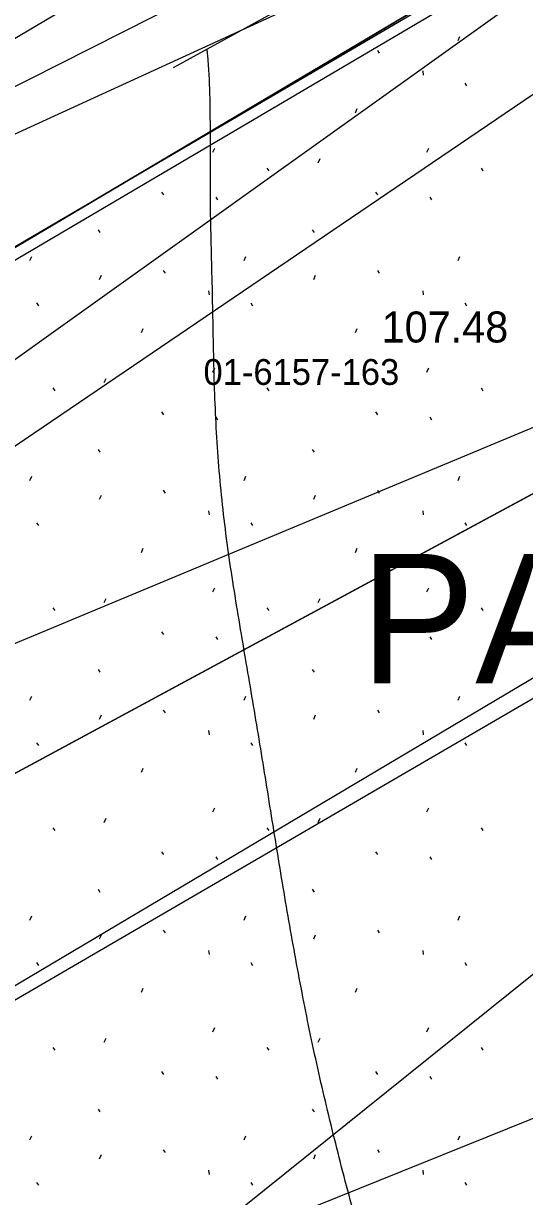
# Model space of a CAD drawing. Extents: x 412225 to 413380, y 4456471 to 4457189.
# Drawn here: x 413014.24 to 413033.66, y 4456785.68 to 4456831.09 of the extents above; entities that cross this region are included whole.
import ezdxf

# ---------------------------------------------------------------- set-up
doc = ezdxf.new("R2010")
doc.units = 0
for name, color, linetype in [('0_HALİHAZIR', 7, 'Continuous'), ('0_KADASTRO', 7, 'Continuous'), ('Level 28', 7, 'Continuous'), ('Level 41', 7, 'Continuous'), ('Level 54', 7, 'Continuous')]:
    doc.layers.add(name, color=color, linetype=linetype)

msp = doc.modelspace()

# ---------------------------------------------------------------- linework, layer by layer
at = {"layer": '0_HALİHAZIR'}
for points in [[(413308.439, 4456995.203), (413040.966, 4456837.39), (412966.32, 4456784.092)], [(413308.103, 4456965.941), (413265.175, 4456940.384), (413047.239, 4456812.664), (412821.475, 4456681.363)], [(413020.058, 4456829.381), (413057.923, 4456850.172), (413060.621, 4456851.591), (413063.592, 4456853.026), (413064.835, 4456853.303), (413065.344, 4456852.894), (413066.212, 4456851.911), (413080.635, 4456822.471), (413094.339, 4456789.635), (413106.365, 4456763.307), (413116.3, 4456741.096), (413115.939, 4456739.52), (413114.755, 4456738.065), (413073.127, 4456715.414), (413072.466, 4456715.342), (413071.85, 4456715.325), (413071.322, 4456715.935), (413057.039, 4456746.517), (413050.788, 4456760.243)]]:
    msp.add_lwpolyline(points, dxfattribs=at)
for points in [[(413060.346, 4456708.22), (413060.301, 4456708.281), (413058.501, 4456710.672), (413056.576, 4456712.973), (413054.647, 4456715.271), (413052.718, 4456717.568), (413050.787, 4456719.864), (413048.855, 4456722.159), (413046.979, 4456724.498), (413045.159, 4456726.881), (413043.41, 4456729.318), (413041.677, 4456731.766), (413039.953, 4456734.222), (413038.235, 4456736.681), (413036.515, 4456739.139), (413034.789, 4456741.593), (413033.049, 4456744.037), (413031.278, 4456746.458), (413029.471, 4456748.852), (413027.632, 4456751.222), (413025.78, 4456753.582), (413023.933, 4456755.947), (413022.113, 4456758.331), (413020.446, 4456760.815), (413018.97, 4456763.386), (413017.594, 4456766.04), (413016.199, 4456768.694), (413014.728, 4456771.308), (413013.246, 4456773.916), (413011.766, 4456776.526), (413010.304, 4456779.145), (413008.864, 4456781.777), (413007.445, 4456784.421), (413006.042, 4456787.072), (413004.653, 4456789.731), (413003.281, 4456792.399), (413001.932, 4456795.079), (413000.609, 4456797.771), (412999.318, 4456800.479), (412998.238, 4456803.263), (412997.855, 4456806.037), (412998.161, 4456808.93), (412999.038, 4456811.796), (413000, 4456814.638), (413000.967, 4456817.477), (413001.862, 4456820.339), (413002.528, 4456823.251), (413002.905, 4456826.196), (413003.107, 4456829.186), (413003.333, 4456832.174), (413003.673, 4456835.123)], [(413066.851, 4456711.957), (413066.511, 4456712.338), (413064.599, 4456714.625), (413062.889, 4456717.089), (413061.227, 4456719.586), (413059.59, 4456722.1), (413057.973, 4456724.627), (413056.368, 4456727.162), (413054.767, 4456729.699), (413053.162, 4456732.234), (413051.547, 4456734.761), (413049.913, 4456737.277), (413048.253, 4456739.776), (413046.569, 4456742.259), (413044.867, 4456744.729), (413043.158, 4456747.195), (413041.449, 4456749.66), (413039.741, 4456752.127), (413038.038, 4456754.596), (413036.344, 4456757.072), (413034.782, 4456759.626), (413033.497, 4456762.303), (413032.502, 4456765.12), (413031.692, 4456768.009), (413030.915, 4456770.906), (413030.137, 4456773.804), (413029.351, 4456776.699), (413028.554, 4456779.591), (413027.75, 4456782.481), (413026.954, 4456785.374), (413026.203, 4456788.278), (413025.524, 4456791.199), (413024.929, 4456794.138), (413024.401, 4456797.091), (413023.913, 4456800.051), (413023.435, 4456803.013), (413022.939, 4456805.971), (413022.443, 4456808.93), (413022.019, 4456811.897), (413021.748, 4456814.879), (413021.622, 4456817.874), (413021.561, 4456820.874), (413021.493, 4456823.873), (413021.485, 4456826.871), (413021.383, 4456829.855), (413021.359, 4456830.096)], [(413053.765, 4456704.629), (413052.31, 4456706.637), (413050.132, 4456708.695), (413047.877, 4456710.674), (413045.624, 4456712.654), (413043.411, 4456714.678), (413041.28, 4456716.786), (413039.255, 4456718.994), (413037.339, 4456721.3), (413035.515, 4456723.68), (413033.758, 4456726.111), (413032.049, 4456728.576), (413030.368, 4456731.061), (413028.694, 4456733.551), (413027.018, 4456736.039), (413025.261, 4456738.464), (413023.437, 4456740.842), (413021.536, 4456743.163), (413019.636, 4456745.485), (413017.737, 4456747.808), (413015.843, 4456750.134), (413013.957, 4456752.467), (413012.085, 4456754.812), (413010.294, 4456757.215), (413008.638, 4456759.707), (413007.13, 4456762.297), (413005.698, 4456764.933), (413004.283, 4456767.578), (413002.862, 4456770.221), (413001.445, 4456772.865), (413000.033, 4456775.512), (412998.654, 4456778.176), (412997.316, 4456780.86), (412996.027, 4456783.569), (412994.761, 4456786.289), (412993.504, 4456789.013), (412992.244, 4456791.735), (412990.973, 4456794.453), (412989.717, 4456797.177), (412988.513, 4456799.923), (412987.418, 4456802.714), (412986.596, 4456805.581), (412986.333, 4456808.447), (412986.529, 4456810.425)], [(413051.349, 4456693.95), (413048.333, 4456696.344), (413030.862, 4456709.946), (413028.729, 4456712.242), (413018.523, 4456726.182), (413011.437, 4456736.744), (413011.032, 4456737.364), (413003.303, 4456749.579), (412993.015, 4456768.277), (412989.877, 4456774.699), (412989.219, 4456776.109), (412985.414, 4456784.302), (412984.8, 4456785.358), (412980.195, 4456790.588), (412970.682, 4456799.037), (412970.678, 4456799.043)]]:
    msp.add_spline(points, degree=3, dxfattribs=at)
at = {"layer": '0_KADASTRO'}
for points in [[(412988.517, 4456807.371), (413039.412, 4456837.541), (413039.961, 4456836.604), (413040.994, 4456834.845), (413043.581, 4456836.363), (413042.548, 4456838.124), (413041.992, 4456839.072), (413062.8, 4456851.406), (413065.741, 4456850.378), (413071.457, 4456840.426), (413074.509, 4456834.757), (412989.577, 4456788.932)], [(412991.824, 4456828.374), (412993.882, 4456829.379), (413002.16, 4456833.424), (413012.237, 4456838.349), (413019.479, 4456841.887), (413021.206, 4456842.732), (413029.315, 4456846.694), (413031.225, 4456842.855), (413032.031, 4456841.233), (412992.963, 4456818.12), (412991.884, 4456827.741)], [(412989.577, 4456788.932), (413081.926, 4456838.759), (413101.802, 4456789.154), (413094.361, 4456785.1), (413093.757, 4456784.771), (413072.6, 4456773.74), (413072.46, 4456773.67), (413051.63, 4456762.814), (413042.762, 4456758.202), (412995.486, 4456733.566)], [(412951.511, 4456794.234), (412953.817, 4456795.602), (412954.075, 4456794.984), (412971.441, 4456805.28), (412982.148, 4456811.63), (412983.585, 4456812.482), (412983.536, 4456812.91), (413038.969, 4456838.295), (413039.412, 4456837.541), (412988.517, 4456807.371), (412984.022, 4456804.579), (412958.009, 4456789.166), (412956.761, 4456788.427), (412954.507, 4456787.092)]]:
    msp.add_lwpolyline(points, close=True, dxfattribs=at)
at = {"layer": 'Level 28'}
msp.add_line((412987.039, 4456806.712), (413035.606, 4456835.154), dxfattribs=at)
msp.add_lwpolyline([(413023.936, 4456857.497), (413028.883, 4456847.552), (413029.315, 4456846.694), (413031.225, 4456842.855), (413032.031, 4456841.233), (412992.963, 4456818.12), (412991.884, 4456827.741), (412990.441, 4456840.933)], dxfattribs=at)
at = {"layer": 'Level 41'}
for p, q in [((413031.082, 4456830.423), (413031.153, 4456830.582)), ((413027.953, 4456830.039), (413028.024, 4456829.932)), ((413029.711, 4456829.248), (413029.729, 4456829.088)), ((413031.341, 4456828.778), (413031.411, 4456828.671)), ((413027.104, 4456827.634), (413027.176, 4456827.794)), ((413021.583, 4456826.104), (413021.653, 4456826.264)), ((413029.876, 4456826.104), (413029.946, 4456826.264)), ((413023.678, 4456825.488), (413023.749, 4456825.382)), ((413025.666, 4456825.696), (413025.737, 4456825.856)), ((413031.971, 4456825.488), (413032.042, 4456825.382)), ((413019.593, 4456824.559), (413019.664, 4456824.452)), ((413021.692, 4456824.367), (413021.763, 4456824.26)), ((413027.886, 4456824.559), (413027.957, 4456824.452)), ((413029.985, 4456824.367), (413030.056, 4456824.26)), ((413017.137, 4456823.106), (413017.208, 4456822.999)), ((413025.43, 4456823.106), (413025.501, 4456822.999)), ((413014.496, 4456821.913), (413014.567, 4456822.072)), ((413022.789, 4456821.913), (413022.86, 4456822.072)), ((413031.082, 4456821.913), (413031.153, 4456822.072)), ((413019.66, 4456821.529), (413019.731, 4456821.422)), ((413027.953, 4456821.529), (413028.024, 4456821.422)), ((413017.195, 4456821.184), (413017.267, 4456821.344)), ((413025.488, 4456821.184), (413025.56, 4456821.344)), ((413021.418, 4456820.738), (413021.436, 4456820.578)), ((413029.711, 4456820.738), (413029.729, 4456820.578)), ((413014.755, 4456820.268), (413014.825, 4456820.161)), ((413023.048, 4456820.268), (413023.118, 4456820.161)), ((413031.341, 4456820.268), (413031.411, 4456820.161)), ((413018.811, 4456819.124), (413018.883, 4456819.284)), ((413027.104, 4456819.124), (413027.176, 4456819.284)), ((413017.373, 4456817.186), (413017.444, 4456817.346)), ((413021.583, 4456817.594), (413021.653, 4456817.754)), ((413025.666, 4456817.186), (413025.737, 4456817.346)), ((413029.876, 4456817.594), (413029.946, 4456817.754)), ((413015.385, 4456816.978), (413015.456, 4456816.872)), ((413023.678, 4456816.978), (413023.749, 4456816.872)), ((413031.971, 4456816.978), (413032.042, 4456816.872)), ((413019.593, 4456816.049), (413019.664, 4456815.942)), ((413027.886, 4456816.049), (413027.957, 4456815.942)), ((413021.692, 4456815.857), (413021.763, 4456815.75)), ((413029.985, 4456815.857), (413030.056, 4456815.75)), ((413017.137, 4456814.596), (413017.208, 4456814.489)), ((413025.43, 4456814.596), (413025.501, 4456814.489)), ((413014.496, 4456813.403), (413014.567, 4456813.562)), ((413022.789, 4456813.403), (413022.86, 4456813.562)), ((413031.082, 4456813.403), (413031.153, 4456813.562)), ((413017.195, 4456812.674), (413017.267, 4456812.834)), ((413019.66, 4456813.019), (413019.731, 4456812.912)), ((413025.488, 4456812.674), (413025.56, 4456812.834)), ((413027.953, 4456813.019), (413028.024, 4456812.912)), ((413021.418, 4456812.228), (413021.436, 4456812.068)), ((413029.711, 4456812.228), (413029.729, 4456812.068)), ((413014.755, 4456811.758), (413014.825, 4456811.651)), ((413023.048, 4456811.758), (413023.118, 4456811.651)), ((413031.341, 4456811.758), (413031.411, 4456811.651)), ((413018.811, 4456810.614), (413018.883, 4456810.774)), ((413027.104, 4456810.614), (413027.176, 4456810.774)), ((413021.583, 4456809.084), (413021.653, 4456809.244)), ((413029.876, 4456809.084), (413029.946, 4456809.244)), ((413017.373, 4456808.676), (413017.444, 4456808.836)), ((413025.666, 4456808.676), (413025.737, 4456808.836)), ((413015.385, 4456808.468), (413015.456, 4456808.362)), ((413023.678, 4456808.468), (413023.749, 4456808.362)), ((413031.971, 4456808.468), (413032.042, 4456808.362)), ((413019.593, 4456807.539), (413019.664, 4456807.432)), ((413021.692, 4456807.347), (413021.763, 4456807.24)), ((413027.886, 4456807.539), (413027.957, 4456807.432)), ((413029.985, 4456807.347), (413030.056, 4456807.24)), ((413017.137, 4456806.086), (413017.208, 4456805.979)), ((413025.43, 4456806.086), (413025.501, 4456805.979)), ((413014.496, 4456804.893), (413014.567, 4456805.052)), ((413022.789, 4456804.893), (413022.86, 4456805.052)), ((413031.082, 4456804.893), (413031.153, 4456805.052)), ((413017.195, 4456804.164), (413017.267, 4456804.324)), ((413019.66, 4456804.509), (413019.731, 4456804.402)), ((413025.488, 4456804.164), (413025.56, 4456804.324)), ((413027.953, 4456804.509), (413028.024, 4456804.402)), ((413021.418, 4456803.718), (413021.436, 4456803.558)), ((413029.711, 4456803.718), (413029.729, 4456803.558)), ((413014.755, 4456803.248), (413014.825, 4456803.141)), ((413023.048, 4456803.248), (413023.118, 4456803.141)), ((413031.341, 4456803.248), (413031.411, 4456803.141)), ((413018.811, 4456802.104), (413018.883, 4456802.264)), ((413027.104, 4456802.104), (413027.176, 4456802.264)), ((413021.583, 4456800.574), (413021.653, 4456800.734)), ((413029.876, 4456800.574), (413029.946, 4456800.734)), ((413017.373, 4456800.166), (413017.444, 4456800.326)), ((413025.666, 4456800.166), (413025.737, 4456800.326)), ((413015.385, 4456799.958), (413015.456, 4456799.852)), ((413023.678, 4456799.958), (413023.749, 4456799.852)), ((413031.971, 4456799.958), (413032.042, 4456799.852)), ((413019.593, 4456799.029), (413019.664, 4456798.922)), ((413021.692, 4456798.837), (413021.763, 4456798.73)), ((413027.886, 4456799.029), (413027.957, 4456798.922)), ((413029.985, 4456798.837), (413030.056, 4456798.73)), ((413017.137, 4456797.576), (413017.208, 4456797.469)), ((413025.43, 4456797.576), (413025.501, 4456797.469)), ((413014.496, 4456796.383), (413014.567, 4456796.542)), ((413022.789, 4456796.383), (413022.86, 4456796.542)), ((413031.082, 4456796.383), (413031.153, 4456796.542)), ((413019.66, 4456795.999), (413019.731, 4456795.892)), ((413027.953, 4456795.999), (413028.024, 4456795.892)), ((413017.195, 4456795.654), (413017.267, 4456795.814)), ((413025.488, 4456795.654), (413025.56, 4456795.814)), ((413021.418, 4456795.208), (413021.436, 4456795.048)), ((413029.711, 4456795.208), (413029.729, 4456795.048)), ((413014.755, 4456794.738), (413014.825, 4456794.631)), ((413023.048, 4456794.738), (413023.118, 4456794.631)), ((413031.341, 4456794.738), (413031.411, 4456794.631)), ((413018.811, 4456793.594), (413018.883, 4456793.754)), ((413027.104, 4456793.594), (413027.176, 4456793.754)), ((413021.583, 4456792.064), (413021.653, 4456792.224)), ((413029.876, 4456792.064), (413029.946, 4456792.224)), ((413015.385, 4456791.448), (413015.456, 4456791.342)), ((413017.373, 4456791.656), (413017.444, 4456791.816)), ((413023.678, 4456791.448), (413023.749, 4456791.342)), ((413025.666, 4456791.656), (413025.737, 4456791.816)), ((413031.971, 4456791.448), (413032.042, 4456791.342)), ((413019.593, 4456790.519), (413019.664, 4456790.412)), ((413027.886, 4456790.519), (413027.957, 4456790.412)), ((413021.692, 4456790.327), (413021.763, 4456790.22)), ((413029.985, 4456790.327), (413030.056, 4456790.22)), ((413017.137, 4456789.066), (413017.208, 4456788.959)), ((413025.43, 4456789.066), (413025.501, 4456788.959)), ((413014.496, 4456787.873), (413014.567, 4456788.032)), ((413022.789, 4456787.873), (413022.86, 4456788.032)), ((413031.082, 4456787.873), (413031.153, 4456788.032)), ((413019.66, 4456787.489), (413019.731, 4456787.382)), ((413027.953, 4456787.489), (413028.024, 4456787.382)), ((413017.195, 4456787.144), (413017.267, 4456787.304)), ((413025.488, 4456787.144), (413025.56, 4456787.304)), ((413021.418, 4456786.698), (413021.436, 4456786.538)), ((413029.711, 4456786.698), (413029.729, 4456786.538)), ((413014.755, 4456786.228), (413014.825, 4456786.121)), ((413023.048, 4456786.228), (413023.118, 4456786.121)), ((413031.341, 4456786.228), (413031.411, 4456786.121))]:
    msp.add_line(p, q, dxfattribs=at)
at = {"layer": 'Level 54'}
for p, q in [((413042.649, 4456834.214), (412989.559, 4456798.214)), ((413020.471, 4456831.952), (412990.953, 4456817.034)), ((413042.792, 4456819.117), (412970.517, 4456789.026)), ((413049.936, 4456807.077), (412988.664, 4456757.933)), ((412995.377, 4456773.192), (413053.785, 4456796.664))]:
    msp.add_line(p, q, dxfattribs=at)
for points in [[(412772.861, 4456680.089), (413040.614, 4456837.658)], [(412772.521, 4456650.705), (412780.988, 4456655.646), (413046.364, 4456813.097)]]:
    msp.add_lwpolyline(points, dxfattribs=at)

# ---------------------------------------------------------------- texts
at = {"layer": '0_HALİHAZIR'}
msp.add_text('107.48 ', height=1.2, dxfattribs=at).set_placement((413028.117, 4456818.739))
at = {"layer": '0_KADASTRO'}
msp.add_text('01-6157-163', height=1, dxfattribs=at).set_placement((413021.218, 4456817.098))
msp.add_text('01-6157-163', height=1, dxfattribs=at).set_placement((413021.218, 4456817.098))
at = {"layer": 'Level 28'}
msp.add_text('PARK', height=5, dxfattribs=at).set_placement((413027.284, 4456805.552))

doc.saveas('drawing.dxf')
